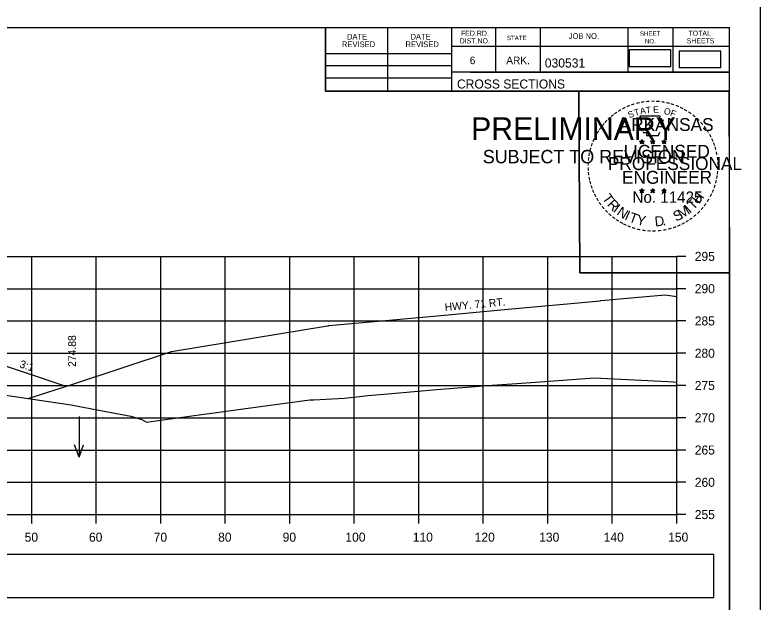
# Model space of a CAD drawing. Extents: x 285 to 4233, y -659 to 3710.
# Drawn here: x 586.7 to 702.2, y 3083.3 to 3174.3 of the extents above; entities that cross this region are included whole.
import ezdxf

# ---------------------------------------------------------------- set-up
doc = ezdxf.new("R2010")
doc.units = 0
for name, color, linetype in [('R_Axis', 7, 'Continuous'), ('R_Axis Annot', 7, 'Continuous'), ('R_Border', 7, 'Continuous'), ('R_Border PE', 7, 'Continuous'), ('R_Border Prem', 7, 'Continuous'), ('R_Exist Surface', 7, 'Continuous'), ('R_Fin Surface', 7, 'Continuous'), ('R_Grid', 7, 'Continuous'), ('R_No Plot', 7, 'Continuous'), ('R_Water', 7, 'Continuous'), ('R_Water Annot', 7, 'Continuous'), ('R_Xsect Elev', 7, 'Continuous'), ('R_Xsect Slope', 7, 'Continuous')]:
    doc.layers.add(name, color=color, linetype=linetype)

msp = doc.modelspace()

# ---------------------------------------------------------------- linework, layer by layer
at = {"layer": 'R_Axis'}
for p, q in [((689.28, 3096.88), (689.28, 3136.88)), ((690.68, 3136.88), (689.28, 3136.88)), ((690.68, 3131.88), (689.28, 3131.88)), ((690.68, 3126.88), (689.28, 3126.88)), ((690.68, 3121.88), (689.28, 3121.88)), ((690.68, 3116.88), (689.28, 3116.88)), ((690.68, 3111.88), (689.28, 3111.88)), ((690.68, 3106.88), (689.28, 3106.88)), ((690.68, 3101.88), (689.28, 3101.88)), ((389.28, 3096.88), (689.28, 3096.88)), ((589.28, 3095.48), (589.28, 3096.88)), ((599.28, 3095.48), (599.28, 3096.88)), ((609.28, 3095.48), (609.28, 3096.88)), ((619.28, 3095.48), (619.28, 3096.88)), ((629.28, 3095.48), (629.28, 3096.88)), ((639.28, 3095.48), (639.28, 3096.88)), ((649.28, 3095.48), (649.28, 3096.88)), ((659.28, 3095.48), (659.28, 3096.88)), ((669.28, 3095.48), (669.28, 3096.88)), ((679.28, 3095.48), (679.28, 3096.88)), ((689.28, 3095.48), (689.28, 3096.88)), ((690.68, 3096.88), (689.28, 3096.88))]:
    msp.add_line(p, q, dxfattribs=at)
at = {"layer": 'R_Axis Annot'}
for points in [[(681.91, 3166.31), (688.37, 3166.31), (688.37, 3168.87), (681.91, 3168.87)], [(689.66, 3166.12), (696.12, 3166.12), (696.12, 3168.68), (689.66, 3168.68)], [(554.67, 3084.04), (695.04, 3084.04), (695.04, 3090.69), (554.67, 3090.69)]]:
    msp.add_lwpolyline(points, close=True, dxfattribs=at)
at = {"layer": 'R_Border'}
for p, q in [((381.28, 3172.34), (697.46, 3172.34)), ((634.82, 3162.46), (634.82, 3172.34)), ((644.5, 3162.46), (644.5, 3172.34)), ((654.36, 3172.34), (654.36, 3162.46)), ((661.2, 3172.34), (661.2, 3165.4)), ((668.14, 3172.34), (668.14, 3165.4)), ((681.72, 3172.34), (681.72, 3165.4)), ((688.66, 3172.34), (688.66, 3165.4)), ((697.46, 2966.88), (697.46, 3172.34)), ((697.46, 3169.4), (654.36, 3169.4)), ((697.46, 3169.42), (697.46, 3169.42)), ((634.82, 3168.32), (654.36, 3168.32)), ((634.82, 3166.46), (654.36, 3166.46)), ((634.82, 3164.52), (654.36, 3164.52)), ((697.46, 3165.4), (654.36, 3165.4)), ((657.32, 3165.4), (697.46, 3165.4)), ((697.46, 3162.46), (634.82, 3162.46))]:
    msp.add_line(p, q, dxfattribs=at)
at = {"layer": 'R_Border PE'}
for p, q in [((683.54, 3154.72), (683.89, 3154.61)), ((683.54, 3154.72), (683.8, 3154.67)), ((683.54, 3154.72), (683.78, 3154.6)), ((683.68, 3154.31), (683.89, 3154.61)), ((683.68, 3154.31), (683.8, 3154.56)), ((683.68, 3154.31), (683.89, 3154.53)), ((683.89, 3154.97), (683.85, 3154.72)), ((683.89, 3154.61), (683.89, 3154.97)), ((683.89, 3154.97), (683.94, 3154.72)), ((684.24, 3154.72), (683.89, 3154.61)), ((684.11, 3154.31), (683.89, 3154.61)), ((684.11, 3154.31), (683.89, 3154.53)), ((684.24, 3154.72), (683.95, 3154.67)), ((684.11, 3154.31), (683.97, 3154.6)), ((684.24, 3154.72), (684.04, 3154.62)), ((685.21, 3154.72), (685.56, 3154.61)), ((685.21, 3154.72), (685.47, 3154.67)), ((685.21, 3154.72), (685.45, 3154.6)), ((685.35, 3154.31), (685.56, 3154.61)), ((685.35, 3154.31), (685.47, 3154.56)), ((685.35, 3154.31), (685.56, 3154.53)), ((685.56, 3154.97), (685.52, 3154.72)), ((685.56, 3154.61), (685.56, 3154.97)), ((685.56, 3154.97), (685.61, 3154.72)), ((685.91, 3154.72), (685.56, 3154.61)), ((685.78, 3154.31), (685.56, 3154.61)), ((685.78, 3154.31), (685.56, 3154.53)), ((685.91, 3154.72), (685.62, 3154.67)), ((685.78, 3154.31), (685.64, 3154.6)), ((685.91, 3154.72), (685.71, 3154.62)), ((686.98, 3154.71), (687.33, 3154.6)), ((686.98, 3154.71), (687.23, 3154.66)), ((686.98, 3154.71), (687.22, 3154.59)), ((687.11, 3154.3), (687.33, 3154.6)), ((687.11, 3154.3), (687.24, 3154.54)), ((687.11, 3154.3), (687.33, 3154.52)), ((687.33, 3154.96), (687.29, 3154.71)), ((687.33, 3154.6), (687.33, 3154.96)), ((687.33, 3154.96), (687.38, 3154.71)), ((687.67, 3154.71), (687.33, 3154.6)), ((687.54, 3154.3), (687.33, 3154.6)), ((687.54, 3154.3), (687.33, 3154.51)), ((687.67, 3154.71), (687.39, 3154.66)), ((687.54, 3154.3), (687.4, 3154.59)), ((687.67, 3154.71), (687.47, 3154.61)), ((683.54, 3147.15), (683.89, 3147.04)), ((683.54, 3147.15), (683.79, 3147.1)), ((683.54, 3147.15), (683.78, 3147.02)), ((683.89, 3147.4), (683.85, 3147.15)), ((683.89, 3147.04), (683.89, 3147.4)), ((683.89, 3147.4), (683.94, 3147.15)), ((684.24, 3147.15), (683.89, 3147.04)), ((684.24, 3147.15), (683.95, 3147.1)), ((684.24, 3147.15), (684.03, 3147.04)), ((685.21, 3147.15), (685.56, 3147.04)), ((685.21, 3147.15), (685.46, 3147.1)), ((685.21, 3147.15), (685.45, 3147.02)), ((685.56, 3147.4), (685.52, 3147.15)), ((685.56, 3147.04), (685.56, 3147.4)), ((685.56, 3147.4), (685.61, 3147.15)), ((685.91, 3147.15), (685.56, 3147.04)), ((685.91, 3147.15), (685.62, 3147.1)), ((685.91, 3147.15), (685.7, 3147.04)), ((686.98, 3147.14), (687.33, 3147.03)), ((686.98, 3147.14), (687.23, 3147.09)), ((686.98, 3147.14), (687.21, 3147.01)), ((687.33, 3147.39), (687.28, 3147.14)), ((687.33, 3147.03), (687.33, 3147.39)), ((687.33, 3147.39), (687.37, 3147.14)), ((687.67, 3147.14), (687.33, 3147.03)), ((687.67, 3147.14), (687.39, 3147.09)), ((687.67, 3147.14), (687.47, 3147.03)), ((683.67, 3146.74), (683.89, 3147.04)), ((683.67, 3146.74), (683.8, 3146.98)), ((683.67, 3146.74), (683.89, 3146.96)), ((684.1, 3146.74), (683.89, 3147.04)), ((684.1, 3146.74), (683.89, 3146.95)), ((684.1, 3146.74), (683.97, 3147.03)), ((685.34, 3146.74), (685.56, 3147.04)), ((685.34, 3146.74), (685.47, 3146.98)), ((685.34, 3146.74), (685.56, 3146.96)), ((685.77, 3146.74), (685.56, 3147.04)), ((685.77, 3146.74), (685.56, 3146.95)), ((685.77, 3146.74), (685.63, 3147.03)), ((687.11, 3146.73), (687.33, 3147.03)), ((687.11, 3146.73), (687.24, 3146.97)), ((687.11, 3146.73), (687.32, 3146.95)), ((687.54, 3146.73), (687.32, 3146.94)), ((687.54, 3146.73), (687.33, 3147.03)), ((687.54, 3146.73), (687.4, 3147.02))]:
    msp.add_line(p, q, dxfattribs=at)
for points in [[(683.59, 3158.6), (683.85, 3157.77)], [(687.1, 3157.68), (687.24, 3157.96), (686.55, 3157.94), (686.7, 3158.6), (683.59, 3158.6)], [(684.08, 3156.17), (684.08, 3156.09), (684.64, 3156.07), (684.59, 3155.6), (686.46, 3155.6), (686.66, 3156.13)], [(683.89, 3154.97), (684.11, 3154.31), (683.54, 3154.72), (684.24, 3154.72), (683.68, 3154.31), (683.89, 3154.97)], [(685.56, 3154.97), (685.78, 3154.31), (685.21, 3154.72), (685.91, 3154.72), (685.35, 3154.31), (685.56, 3154.97)], [(687.33, 3154.96), (687.54, 3154.3), (686.98, 3154.71), (687.67, 3154.71), (687.11, 3154.3), (687.33, 3154.96)], [(683.89, 3147.4), (684.1, 3146.74), (683.54, 3147.15), (684.24, 3147.15), (683.67, 3146.74), (683.89, 3147.4)], [(685.56, 3147.4), (685.77, 3146.74), (685.21, 3147.15), (685.91, 3147.15), (685.34, 3146.74), (685.56, 3147.4)], [(687.33, 3147.39), (687.54, 3146.73), (686.98, 3147.14), (687.67, 3147.14), (687.11, 3146.73), (687.33, 3147.39)]]:
    msp.add_lwpolyline(points, dxfattribs=at)
for centre, radius in [((683.89, 3154.61), 0.172), ((683.89, 3154.61), 0.145), ((683.89, 3154.61), 0.116), ((683.89, 3154.61), 0.0991), ((683.89, 3154.61), 0.0747), ((683.89, 3154.61), 0.0495), ((683.89, 3154.61), 0.0296), ((685.56, 3154.61), 0.172), ((685.56, 3154.61), 0.145), ((685.56, 3154.61), 0.116), ((685.56, 3154.61), 0.0991), ((685.56, 3154.61), 0.0747), ((685.56, 3154.61), 0.0495), ((685.56, 3154.61), 0.0296), ((687.33, 3154.6), 0.172), ((687.33, 3154.6), 0.145), ((687.33, 3154.6), 0.116), ((687.33, 3154.6), 0.0991), ((687.33, 3154.6), 0.0747), ((687.33, 3154.6), 0.0495), ((687.33, 3154.6), 0.0296), ((683.89, 3147.03), 0.172), ((683.89, 3147.03), 0.145), ((683.89, 3147.03), 0.116), ((683.89, 3147.03), 0.0991), ((683.89, 3147.03), 0.0747), ((685.56, 3147.03), 0.172), ((685.56, 3147.03), 0.145), ((685.56, 3147.03), 0.116), ((685.56, 3147.03), 0.0991), ((685.56, 3147.03), 0.0747), ((687.32, 3147.02), 0.172), ((687.32, 3147.02), 0.145), ((687.32, 3147.02), 0.116), ((687.32, 3147.02), 0.0991), ((687.32, 3147.02), 0.0747), ((683.89, 3147.03), 0.0495), ((683.89, 3147.03), 0.0296), ((685.56, 3147.03), 0.0495), ((685.56, 3147.03), 0.0296), ((687.32, 3147.02), 0.0495), ((687.32, 3147.02), 0.0296)]:
    msp.add_circle(centre, radius, dxfattribs=at)
at = {"layer": 'R_Exist Surface'}
msp.add_lwpolyline([(579.57, 3116.19), (595.38, 3113.86), (598.6, 3113.27), (602.17, 3112.61), (604.66, 3112.15), (606.36, 3111.62), (607.08, 3111.22), (615.97, 3112.45), (616.78, 3112.56), (622.05, 3113.26), (632.42, 3114.65), (633.02, 3114.68), (637.74, 3114.9), (639.22, 3115.08), (641.39, 3115.35), (645.1, 3115.66), (652.04, 3116.27), (660.68, 3116.91), (664.48, 3117.19), (668.84, 3117.51), (676.5, 3118.08), (687.89, 3117.51), (688.75, 3117.46), (689.28, 3117.4)], dxfattribs=at)
at = {"layer": 'R_Fin Surface'}
for points in [[(588.75, 3114.84), (595.79, 3117.16), (610.96, 3122.16), (620.04, 3123.65), (635.13, 3126.13), (635.3, 3126.14), (635.35, 3126.15), (636.56, 3126.26), (641.18, 3126.68), (643.01, 3126.85), (653.26, 3127.79), (662.6, 3128.66), (677.42, 3130.02), (677.52, 3130.03), (679.43, 3130.2), (679.83, 3130.24), (687.48, 3130.95), (689.28, 3130.65)], [(461.92, 3116.31), (477.26, 3111.19), (497.28, 3117.87), (517.28, 3121.2), (525.28, 3122), (527.28, 3122.2), (551.28, 3124.6), (557.28, 3125.2), (581.28, 3121.2), (594.59, 3116.76)]]:
    msp.add_lwpolyline(points, dxfattribs=at)
at = {"layer": 'R_Grid'}
for p, q in [((389.28, 3136.88), (689.28, 3136.88)), ((589.28, 3096.88), (589.28, 3136.88)), ((599.28, 3096.88), (599.28, 3136.88)), ((609.28, 3096.88), (609.28, 3136.88)), ((619.28, 3096.88), (619.28, 3136.88)), ((629.28, 3096.88), (629.28, 3136.88)), ((639.28, 3096.88), (639.28, 3136.88)), ((649.28, 3096.88), (649.28, 3136.88)), ((659.28, 3096.88), (659.28, 3136.88)), ((669.28, 3096.88), (669.28, 3136.88)), ((679.28, 3096.88), (679.28, 3136.88)), ((689.28, 3096.88), (689.28, 3136.88)), ((389.28, 3131.88), (689.28, 3131.88)), ((389.28, 3126.88), (689.28, 3126.88)), ((389.28, 3121.88), (689.28, 3121.88)), ((389.28, 3116.88), (689.28, 3116.88)), ((389.28, 3111.88), (689.28, 3111.88)), ((389.28, 3106.88), (689.28, 3106.88)), ((389.28, 3101.88), (689.28, 3101.88)), ((389.28, 3096.88), (689.28, 3096.88))]:
    msp.add_line(p, q, dxfattribs=at)
at = {"layer": 'R_No Plot'}
msp.add_line((673.49, 3140.01), (673.49, 3140.01), dxfattribs=at)
for points in [[(368.87, 3176.24), (702.21, 3176.24), (702.21, 2962.9), (368.87, 2962.9)], [(615.2, 3172.34), (634.82, 3172.34), (634.82, 3162.46), (650.93, 3162.46), (674.13, 3162.46), (674.25, 3134.31), (697.46, 3134.31), (697.46, 2966.88), (381.28, 2966.88), (381.28, 3172.34)], [(674.13, 3162.46), (697.34, 3162.46), (697.46, 3134.31), (674.25, 3134.31)]]:
    msp.add_lwpolyline(points, close=True, dxfattribs=at)
at = {"layer": 'R_Water Annot'}
for p, q in [((596.63, 3112.06), (596.63, 3105.77)), ((596.63, 3105.77), (595.93, 3107.7)), ((596.63, 3105.77), (597.33, 3107.7))]:
    msp.add_line(p, q, dxfattribs=at)

# ---------------------------------------------------------------- texts
at = {"layer": 'R_Axis Annot'}
for s, p in [('295', (692.08, 3136.18)), ('290', (692.08, 3131.18)), ('285', (692.08, 3126.18)), ('280', (692.08, 3121.18)), ('275', (692.08, 3116.18)), ('270', (692.08, 3111.18)), ('265', (692.08, 3106.18)), ('260', (692.08, 3101.18)), ('255', (692.08, 3096.18)), ('50', (588.19, 3092.68)), ('60', (598.16, 3092.68)), ('70', (608.19, 3092.68)), ('80', (618.19, 3092.68)), ('90', (628.19, 3092.68)), ('100', (637.91, 3092.68)), ('110', (648.36, 3092.68)), ('120', (657.96, 3092.68)), ('130', (667.96, 3092.68)), ('140', (677.96, 3092.68)), ('150', (687.96, 3092.68))]:
    msp.add_text(s, height=1.4, dxfattribs=at).set_placement(p)
at = {"layer": 'R_Border'}
for s, height, p in [('DATE', 0.879, (638.16, 3170.48)), ('DATE', 0.879, (648.02, 3170.48)), ('FED.RD.', 0.782, (655.84, 3171.06)), ('JOB NO.', 0.879, (672.54, 3170.58)), ('SHEET', 0.684, (683.58, 3171.06)), ('TOTAL', 0.782, (691.1, 3171.06)), ('DIST.NO.', 0.782, (655.64, 3169.88)), ('STATE', 0.684, (662.96, 3170.38)), ('NO.', 0.684, (684.36, 3169.88)), ('SHEETS', 0.782, (690.82, 3169.88)), ('REVISED', 0.879, (637.38, 3169.3)), ('REVISED', 0.879, (647.24, 3169.3)), ('6', 1.17, (657.2, 3166.66)), ('ARK.', 1.172, (662.86, 3166.66)), ('030531', 1.4, (668.84, 3166.14)), ('CROSS SECTIONS', 1.4, (655.22, 3162.89))]:
    msp.add_text(s, height=height, rotation=360, dxfattribs=at).set_placement(p)
at = {"layer": 'R_Border PE'}
for s, height, rotation, p in [('-', 1.6, 5.8968, (684.49, 3160.24)), ('-', 1.6, 0.1862, (685.26, 3160.31)), ('-', 1.6, 357.743, (685.98, 3160.3)), ('-', 1.6, 28.7918, (681.07, 3159.14)), ('-', 1.6, 24.3072, (681.7, 3159.46)), ('-', 1.6, 19.1761, (682.33, 3159.72)), ('-', 1.6, 13.6301, (683.08, 3159.97)), ('A', 1, 11.2132, (683.68, 3158.86)), ('-', 1.6, 10.2193, (683.76, 3160.13)), ('T', 1, 6.0228, (684.53, 3159.02)), ('E', 1, 0.8323, (685.63, 3159.13)), ('-', 1.6, 352.1617, (686.73, 3160.24)), ('O', 1, 350.4515, (687.24, 3158.92)), ('-', 1.6, 347.2049, (687.45, 3160.13)), ('-', 1.6, 342.3362, (688.08, 3159.97)), ('-', 1.6, 337.8551, (688.82, 3159.75)), ('-', 1.6, 334.1211, (689.45, 3159.48)), ('-', 1.6, 38.9507, (679.41, 3158)), ('-', 1.6, 36.2317, (679.89, 3158.37)), ('-', 1.6, 34.0636, (680.47, 3158.77)), ('S', 1, 21.594, (681.94, 3158.28)), ('T', 1, 16.4036, (682.85, 3158.61)), ('F', 1, 340.0707, (688.19, 3158.7)), ('-', 1.6, 329.6409, (690.03, 3159.19)), ('-', 1.6, 325.8627, (690.67, 3158.83)), ('-', 1.6, 320.5297, (691.28, 3158.41)), ('-', 1.6, 50.6142, (678.13, 3156.61)), ('-', 1.6, 48.423, (678.53, 3157.1)), ('-', 1.6, 42.9622, (678.98, 3157.58)), ('ARKANSAS', 2, 360, (680.44, 3156.31)), ('-', 1.6, 315.5786, (691.88, 3157.92)), ('-', 1.6, 309.8797, (692.45, 3157.37)), ('-', 1.6, 58.0706, (677.39, 3155.52)), ('-', 1.6, 54.2325, (677.72, 3156.05)), ('-', 1.6, 306.6522, (692.97, 3156.77)), ('-', 1.4, 303.6753, (693.46, 3156.2)), ('-', 1.6, 62.8713, (677.08, 3154.91)), ('-', 1.6, 299.6684, (693.78, 3155.59)), ('-', 1.6, 294.6628, (694.1, 3154.98)), ('-', 1.6, 72.3945, (676.6, 3153.67)), ('-', 1.6, 67.7743, (676.82, 3154.3)), ('LICENSED', 2, 360, (681.04, 3152.16)), ('DWB', 0.01, 360, (683.88, 3154.6)), ('DWB', 0.01, 360, (685.55, 3154.6)), ('DWB', 0.01, 360, (687.31, 3154.59)), ('-', 1.6, 290.5728, (694.36, 3154.4)), ('-', 1.6, 81.2013, (676.27, 3152.24)), ('-', 1.6, 75.461, (676.4, 3152.95)), ('-', 1.6, 285.1233, (694.59, 3153.82)), ('-', 1.6, 280.5493, (694.79, 3153.08)), ('-', 1.6, 85.1863, (676.2, 3151.55)), ('PROFESSIONAL', 2, 360, (678.61, 3150.26)), ('-', 1.6, 276.5962, (694.96, 3152.31)), ('-', 1.6, 89.0622, (676.17, 3150.85)), ('-', 1.6, 94.1959, (676.21, 3150.12)), ('-', 1.6, 274.3301, (695.02, 3151.59)), ('-', 1.6, 269.9407, (695.05, 3150.96)), ('-', 1.6, 98.9479, (676.28, 3149.45)), ('ENGINEER', 2, 360, (680.8, 3148.13)), ('-', 1.6, 260.9953, (694.96, 3149.64)), ('-', 1.6, 263.5172, (695.03, 3150.29)), ('-', 1.6, 101.7149, (676.41, 3148.72)), ('-', 1.6, 105.4578, (676.58, 3148.13)), ('-', 1.6, 255.7626, (694.85, 3148.96)), ('-', 1.6, 109.0874, (676.79, 3147.5)), ('-', 1.6, 114.0643, (677.04, 3146.9)), ('-', 1.6, 247.8887, (694.45, 3147.57)), ('-', 1.6, 252.8681, (694.67, 3148.24)), ('-', 1.6, 115.7289, (677.35, 3146.28)), ('-', 1.6, 120.4471, (677.71, 3145.7)), ('T', 1.54, 306.0406, (677.65, 3145.87)), ('No. 11425', 1.757, 360, (682.43, 3145.18)), ('DWB', 0.01, 360, (683.88, 3147.03)), ('DWB', 0.01, 360, (685.55, 3147.03)), ('DWB', 0.01, 360, (687.31, 3147.02)), ('H', 1.54, 54.6088, (692.77, 3144.91)), ('-', 1.6, 244.6197, (694.18, 3146.94)), ('-', 1.6, 125.8934, (678.11, 3145.13)), ('R', 1.54, 314.005, (678.41, 3144.83)), ('I', 1.54, 321.9694, (679.31, 3143.89)), ('I', 1.54, 42.1136, (691.32, 3143.49)), ('T', 1.54, 46.6444, (691.88, 3143.97)), ('-', 1.6, 233.8452, (693.39, 3145.53)), ('-', 1.6, 239.0712, (693.79, 3146.19)), ('-', 1.6, 130.7181, (678.57, 3144.58)), ('-', 1.6, 134.2238, (679.09, 3144.04)), ('N', 1.54, 326.5002, (679.88, 3143.42)), ('I', 1.54, 335.3603, (681.09, 3142.64)), ('T', 1.54, 339.8912, (681.75, 3142.31)), ('S', 1.54, 26.9312, (689.19, 3142.24)), ('M', 1.54, 32.6563, (690.03, 3142.64)), ('-', 1.6, 225.7653, (692.48, 3144.4)), ('-', 1.6, 231.2538, (692.96, 3144.97)), ('-', 1.6, 138.9338, (679.61, 3143.57)), ('-', 1.6, 144.6463, (680.17, 3143.17)), ('-', 1.6, 148.0898, (680.73, 3142.8)), ('Y', 1.54, 347.8556, (682.97, 3141.86)), ('D', 1.54, 6.3969, (685.95, 3141.5)), ('-', 1.6, 212.2491, (690.87, 3143.04)), ('-', 1.6, 215.7363, (691.41, 3143.42)), ('-', 1.6, 221.0851, (691.96, 3143.9)), ('-', 1.6, 151.5704, (681.31, 3142.47)), ('-', 1.6, 154.6002, (681.83, 3142.22)), ('-', 1.6, 158.5612, (682.46, 3141.97)), ('-', 1.6, 162.7983, (683.14, 3141.76)), ('.', 1.54, 13.7642, (687.14, 3141.63)), ('-', 1.6, 195.4743, (688.4, 3141.86)), ('-', 1.6, 200.7184, (689.07, 3142.1)), ('-', 1.6, 204.2516, (689.69, 3142.37)), ('-', 1.6, 207.3568, (690.32, 3142.69)), ('-', 1.6, 167.5555, (683.86, 3141.59)), ('-', 1.6, 173.1155, (684.63, 3141.48)), ('-', 1.6, 176.5183, (685.38, 3141.43)), ('-', 1.6, 181.5918, (686.12, 3141.45)), ('-', 1.6, 185.8167, (686.93, 3141.53)), ('-', 1.6, 191.2858, (687.67, 3141.66))]:
    msp.add_text(s, height=height, rotation=rotation, dxfattribs=at).set_placement(p)
at = {"layer": 'R_Border Prem'}
for s, height, p in [('PRELIMINARY', 3.5, (657.41, 3154.93)), ('DWB', 0.01, (658.16, 3156.78)), ('SUBJECT TO REVISION', 2.0751, (659.22, 3151.3))]:
    msp.add_text(s, height=height, rotation=360, dxfattribs=at).set_placement(p)
at = {"layer": 'R_Water'}
msp.add_text('HWY. 71 RT.', height=1.2, rotation=5.2591, dxfattribs=at).set_placement((653.37, 3128.41))
at = {"layer": 'R_Xsect Elev'}
msp.add_text('274.88', height=1.2, rotation=90, dxfattribs=at).set_placement((596.14, 3119.76))
at = {"layer": 'R_Xsect Slope'}
msp.add_text('3:1', height=1.2, rotation=341.5651, dxfattribs=at).set_placement((587.3, 3119.72))

doc.saveas('drawing.dxf')
